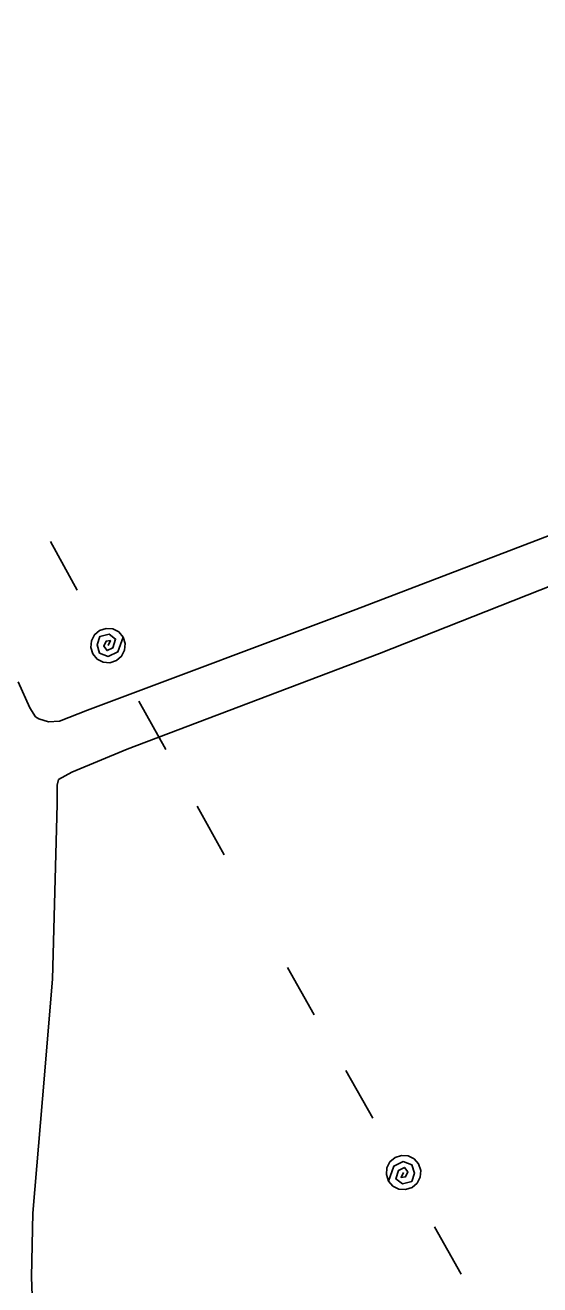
# Model space of a CAD drawing. Extents: x 3694830 to 3732949, y 415201 to 440970.
# Drawn here: x 3706642 to 3706910, y 431636 to 432292 of the extents above; entities that cross this region are included whole.
import ezdxf

# ---------------------------------------------------------------- set-up
doc = ezdxf.new("R2010")
doc.units = 0
doc.layers.add('V-TOPO-SHOR', color=7, linetype='Continuous')
doc.layers.add('V-UTIL-LINE', color=7, linetype='Continuous')

msp = doc.modelspace()

# ---------------------------------------------------------------- linework, layer by layer
at = {"layer": 'V-TOPO-SHOR'}
for points in [[(3708059.77, 432457.6), (3707859.12, 432385.75), (3707688.06, 432319.16), (3707506.8, 432252.01), (3707254.72, 432155.2), (3707043.65, 432075.4), (3706813.97, 431987.29), (3706674.52, 431934.95), (3706659.92, 431929.22), (3706654.12, 431928.84), (3706649.08, 431930.54)], [(3706666.4, 431902.62), (3706695.01, 431914.68), (3706826.25, 431964.46), (3707055.74, 432055.18), (3707270.02, 432137.36), (3707525.08, 432229.16), (3707696.56, 432297.35), (3707894.02, 432372.02), (3708065.87, 432435.21)], [(3706638.34, 431949.8), (3706644.49, 431936.16), (3706647.48, 431931.54), (3706649.08, 431930.54)], [(3706666.4, 431902.62), (3706659.37, 431898.85), (3706658.76, 431895.85), (3706658.71, 431886.03), (3706656.33, 431794.93), (3706651.03, 431732.65), (3706645.97, 431673.19), (3706645.43, 431639.96), (3706646.13, 431615.32), (3706648.23, 431590.88), (3706656.04, 431538.41), (3706668.07, 431448.25), (3706678.41, 431401.45), (3706685.08, 431367.38), (3706697.61, 431300.24), (3706710.17, 431240.32), (3706726.62, 431129.58), (3706748.76, 431013.14), (3706768.45, 430900.77), (3706805.9, 430683.68), (3706837.96, 430517.72), (3706853.01, 430430.15), (3706869.06, 430342.98), (3706903.65, 430143.44)]]:
    msp.add_lwpolyline(points, dxfattribs=at)
at = {"layer": 'V-UTIL-LINE'}
for points in [[(3706655.16, 432022.7), (3706669.12, 431997.51)], [(3706685.14, 431968.62), (3706686.42, 431971.2), (3706684.12, 431970.85), (3706682.96, 431968.35), (3706684.66, 431965.97), (3706687.7, 431967.47), (3706689.1, 431971.94), (3706685.67, 431974.48), (3706680.94, 431973.33), (3706679.46, 431969), (3706680.73, 431964.71), (3706685.22, 431962.95), (3706690.18, 431965.33), (3706693.01, 431972.98), (3706690.74, 431975.66), (3706687.62, 431977.27), (3706684.12, 431977.56), (3706680.78, 431976.49), (3706678.1, 431974.22), (3706676.49, 431971.1), (3706676.2, 431967.6), (3706677.27, 431964.25), (3706679.54, 431961.57), (3706682.66, 431959.97), (3706686.16, 431959.68), (3706689.5, 431960.75), (3706692.19, 431963.02), (3706693.79, 431966.14), (3706694.08, 431969.64), (3706693.01, 431972.98)], [(3706701.16, 431939.73), (3706715.12, 431914.54)], [(3706731.56, 431884.91), (3706745.52, 431859.72)], [(3706792.37, 431776.35), (3706778.39, 431801.04)], [(3706822.79, 431722.61), (3706808.81, 431747.3)], [(3706838.82, 431694.29), (3706837.57, 431691.7), (3706839.86, 431692.07), (3706841, 431694.57), (3706839.28, 431696.94), (3706836.25, 431695.41), (3706834.89, 431690.92), (3706838.34, 431688.43), (3706843.06, 431689.61), (3706844.5, 431693.96), (3706843.2, 431698.23), (3706838.69, 431699.95), (3706833.75, 431697.53), (3706830.99, 431689.85), (3706833.28, 431687.19), (3706836.42, 431685.61), (3706839.92, 431685.35), (3706843.25, 431686.46), (3706845.91, 431688.75), (3706847.49, 431691.88), (3706847.75, 431695.39), (3706846.65, 431698.72), (3706844.36, 431701.38), (3706841.22, 431702.96), (3706837.72, 431703.22), (3706834.39, 431702.12), (3706831.73, 431699.83), (3706830.15, 431696.69), (3706829.89, 431693.19), (3706830.99, 431689.85)], [(3706868.83, 431641.28), (3706854.85, 431665.97)]]:
    msp.add_lwpolyline(points, dxfattribs=at)

doc.saveas('drawing.dxf')
